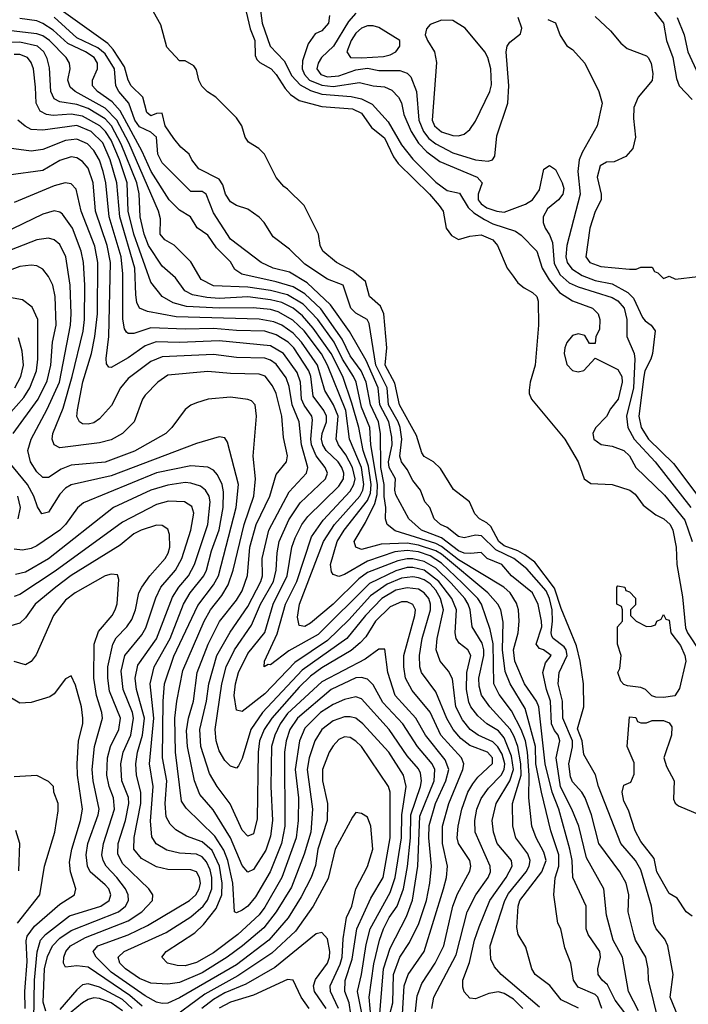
# Model space of a CAD drawing. Header units: inches. Extents: x 1793389 to 1900389, y 320802 to 470796.
# Tile 299 of 656: x 1831009 to 1833357, y 413685 to 417143. Entities that reach past the tile are written whole.
import ezdxf

# ---------------------------------------------------------------- set-up
doc = ezdxf.new("R2010")
doc.units = ezdxf.units.IN
doc.header["$MEASUREMENT"] = 0
doc.layers.add('B8431', color=7, linetype='Continuous')

msp = doc.modelspace()

# ---------------------------------------------------------------- linework, layer by layer
at = {"layer": 'B8431', "color": 2}
for points, elevation in [([(1833310, 413394), (1833217, 413770), (1833215.6, 413810), (1833207.3, 413850), (1833172, 413910), (1833165.1, 413930), (1833145.6, 414010), (1833147.6, 414070), (1833138.4, 414110), (1833116.2, 414150), (1833043, 414250), (1833017.4, 414350), (1832994.7, 414410), (1832982.9, 414430), (1832950, 414466.6), (1832943.3, 414483.3), (1832937.3, 414530), (1832950.6, 414589.4), (1832949.8, 414610), (1832916, 414690), (1832915.1, 414750), (1832899.8, 414810), (1832903.9, 414850), (1832931.6, 414910), (1832927.8, 414930), (1832920.5, 414940.5), (1832882.4, 414970), (1832878.2, 414978.2), (1832874.8, 414990), (1832880.3, 415030), (1832878.6, 415070), (1832870, 415109.5), (1832857.5, 415137.5), (1832790, 415214.8), (1832744, 415250), (1832680.5, 415280.5), (1832630.6, 415330.6), (1832610, 415332.9), (1832570, 415323.5), (1832550, 415328.2), (1832510, 415359.7), (1832486.6, 415370), (1832464.5, 415390), (1832449.6, 415429.6), (1832432.3, 415450), (1832417, 415490), (1832390, 415524.5), (1832370, 415562.9), (1832349.7, 415590), (1832344.2, 415610), (1832350.8, 415670), (1832345, 415710), (1832338.3, 415730), (1832304.2, 415790), (1832299.9, 415850), (1832259.5, 415930), (1832236.1, 416076.1), (1832229, 416090), (1832190, 416112), (1832172, 416130), (1832145.2, 416210), (1832090, 416231.8), (1832010, 416284.4), (1831957.2, 416337.2), (1831899.8, 416379.8), (1831868, 416430), (1831850, 416449.6), (1831810, 416477.6), (1831770, 416489.6), (1831750, 416502.9), (1831731.8, 416530), (1831723, 416563), (1831710, 416582.7), (1831638.4, 416618.4), (1831613.2, 416650), (1831604, 416670), (1831574.8, 416694.8), (1831550, 416725.2), (1831520.5, 416770), (1831510, 416814), (1831490, 416812.7), (1831470, 416804.5), (1831456.2, 416816.2), (1831441.1, 416870), (1831401.3, 416910), (1831389.8, 416929.8), (1831377.4, 416977.4), (1831337.9, 417037.9), (1831319, 417059), (1831081.3, 417230)], 242), ([(1831850.3, 417210), (1831860.2, 417130), (1831889.3, 417049.3), (1831937.8, 416997.8), (1831964.9, 416944.9), (1831993.5, 416913.5), (1832030, 416893.7), (1832070, 416880.6), (1832173, 416873), (1832210, 416865.2), (1832246.5, 416846.5), (1832303.4, 416783.4), (1832350, 416703.1), (1832390, 416652.7), (1832470, 416572.4), (1832510, 416543.1), (1832553.8, 416533.8), (1832583.4, 416483.4), (1832604.3, 416464.3), (1832641.3, 416441.3), (1832670, 416426), (1832750, 416399.5), (1832770, 416386.4), (1832824.9, 416330), (1832844.2, 416270), (1832868.6, 416228.6), (1832904.3, 416184.3), (1832950, 416155.8), (1833021, 416130), (1833040.7, 416110), (1833046.8, 416090), (1833045.4, 416054.6), (1833032, 416030), (1833030, 416006), (1833010, 416006), (1832994, 416034), (1832970, 416039), (1832950, 416034), (1832930.5, 416009.5), (1832923, 415990), (1832920.5, 415970), (1832930, 415932), (1832950, 415911), (1832970, 415906), (1832990, 415911.3), (1833030, 415954), (1833110, 415914.8), (1833124, 415890), (1833124.9, 415870), (1833110.3, 415810), (1833083.7, 415776.3), (1833070, 415749.2), (1833030.5, 415709.5), (1833022, 415690), (1833025.5, 415670), (1833050.4, 415650.4), (1833090, 415645.3), (1833130.6, 415630), (1833150, 415610.6), (1833173, 415570), (1833273.4, 415473.4), (1833344.7, 415384.7), (1833370.3, 415309.7)], 242), ([(1833339.1, 413599.1), (1833293, 413710), (1833303.6, 413790), (1833285.1, 413890), (1833274.1, 413914.2), (1833243.6, 413950), (1833236.2, 413970), (1833227.6, 414030), (1833190, 414157.2), (1833171.5, 414190), (1833120.5, 414250), (1833042, 414450), (1833031.2, 414491.2), (1832990, 414562), (1832983.8, 414610), (1832967.8, 414652.2), (1832989.5, 414730), (1832989.4, 414810), (1832976.9, 414890), (1832964.1, 414944.1), (1832910, 415075.1), (1832886.8, 415146.8), (1832817.7, 415237.7), (1832783.4, 415263.4), (1832757.9, 415277.9), (1832710, 415295.3), (1832691.1, 415310), (1832663.3, 415363.3), (1832650, 415376.2), (1832624, 415390), (1832607.2, 415407.2), (1832589, 415450), (1832532.5, 415492.5), (1832486.3, 415566.3), (1832462, 415590), (1832430, 415609), (1832421.2, 415621.2), (1832402, 415682), (1832342.6, 415790), (1832326.3, 415866.3), (1832293, 415930), (1832298.4, 415990), (1832288.3, 416110), (1832276.2, 416136.2), (1832238, 416170), (1832223.8, 416223.8), (1832179.3, 416259.3), (1832121.2, 416290), (1832074, 416330), (1832064, 416350), (1832058, 416390), (1832008, 416490), (1831950, 416548), (1831936.4, 416556.4), (1831910, 416588), (1831869, 416670), (1831848.7, 416690), (1831812.3, 416712.3), (1831801.2, 416730), (1831788.7, 416770), (1831770, 416798), (1831698, 416870), (1831669.2, 416889.2), (1831649.2, 416909.2), (1831638, 416930), (1831630, 416966), (1831620.4, 416980.4), (1831590, 416998), (1831570, 416998), (1831525.6, 417045.6), (1831504.7, 417124.7), (1831479, 417170)], 238), ([(1831799.5, 417190), (1831818.7, 417110), (1831834.6, 417070), (1831836.3, 417016.3), (1831842.5, 417002.5), (1831852.3, 416992.3), (1831892.4, 416970), (1831910, 416950.4), (1831941.2, 416901.2), (1831960.5, 416880.5), (1831990, 416859.3), (1832070, 416838.3), (1832178, 416830), (1832210, 416814), (1832244.6, 416764.6), (1832290, 416727.7), (1832321.3, 416661.3), (1832337.8, 416637.7), (1832448, 416530), (1832482, 416490), (1832496.3, 416470), (1832506.8, 416410), (1832524.9, 416384.9), (1832550, 416371), (1832590, 416382.8), (1832630, 416387.3), (1832670.7, 416370), (1832686.8, 416350), (1832721, 416270), (1832741.4, 416241.4), (1832758.8, 416218.8), (1832780.7, 416200.7), (1832810, 416184.7), (1832824.7, 416170), (1832830, 416154), (1832830.6, 416070), (1832819.1, 415930), (1832802, 415870), (1832798.5, 415841.5), (1832798, 415830), (1832806, 415810), (1832923, 415670), (1832970.5, 415590), (1832991.3, 415530), (1833014.4, 415514.4), (1833090, 415510.8), (1833151.3, 415490), (1833170, 415476), (1833198, 415438), (1833243.4, 415403.4), (1833270.7, 415390), (1833292.7, 415370), (1833302, 415350), (1833314, 415290), (1833316, 415230), (1833336.1, 415116.1), (1833347.5, 415007.5), (1833353.7, 414990), (1833400, 414920)], 238), ([(1832190, 417166), (1832163.7, 417136.3), (1832110.9, 417049.1), (1832068.8, 417010), (1832057, 416990), (1832052.2, 416970), (1832066.7, 416950), (1832090, 416941.8), (1832130, 416945.6), (1832190, 416966.9), (1832230, 416972.2), (1832270, 416964.4), (1832344.4, 416964.4), (1832370, 416954.9), (1832382.4, 416942.4), (1832402, 416890), (1832410.3, 416789.7), (1832427.2, 416750), (1832445.7, 416725.8), (1832470, 416706.5), (1832530, 416674.6), (1832609.6, 416650.4), (1832653.8, 416646.2), (1832669.4, 416650.6), (1832677, 416663), (1832684.8, 416735.2), (1832722.9, 416850), (1832726.6, 416910), (1832717, 417030), (1832720.7, 417050), (1832730, 417064), (1832767.5, 417092.5), (1832772.5, 417112.5), (1832759.3, 417150)], 250), ([(1833234.4, 417174.4), (1833270, 417130.8), (1833280.4, 417070), (1833303.1, 417010), (1833315.8, 416935.8), (1833324.9, 416910), (1833370, 416862.8)], 258), ([(1833137.3, 413650), (1833100, 413700), (1833073.6, 413753.6), (1833054.5, 413770), (1833040.7, 413790), (1833039.6, 413810), (1833048, 413850), (1833046, 413870), (1833005.1, 413930), (1832998.4, 413950), (1832998.4, 414030), (1832951.3, 414130), (1832948.7, 414190), (1832940.9, 414230), (1832902, 414370), (1832879.4, 414430), (1832854.6, 414530), (1832832.3, 414730), (1832824, 414750), (1832782.3, 414810), (1832747.4, 414890), (1832743.5, 414930), (1832759.7, 414990), (1832763.5, 415030), (1832761.1, 415070), (1832754.1, 415094.1), (1832731.3, 415130), (1832709.6, 415150), (1832550, 415245.6), (1832490, 415292.8), (1832470, 415303), (1832327.7, 415347.7), (1832299.6, 415370), (1832293.3, 415390), (1832295.1, 415430), (1832288.6, 415468.6), (1832288.7, 415510), (1832277.5, 415570), (1832276.5, 415690), (1832269, 415730), (1832240.7, 415790), (1832226.3, 415870), (1832208, 415910), (1832170, 415962), (1832141.2, 416021.2), (1832067, 416127), (1832010, 416180.3), (1831970, 416204.4), (1831910, 416222.5), (1831788.8, 416248.8), (1831764.9, 416264.9), (1831750, 416292), (1831700.9, 416340.9), (1831670, 416386), (1831632.1, 416412.1), (1831609.4, 416450), (1831570, 416474.3), (1831534.7, 416510), (1831470.9, 416610), (1831439.9, 416679.9), (1831362.2, 416822.2), (1831333.7, 416853.7), (1831282.4, 416890), (1831265.4, 416910), (1831264.7, 416930), (1831283, 416970), (1831282.6, 416990), (1831271.1, 417010), (1831240.7, 417030), (1831178.9, 417058.9), (1831126.3, 417106.3), (1831090, 417129.8), (1831070, 417138.7), (1831010, 417146.3)], 250), ([(1833182, 413662), (1833146.6, 413730), (1833125.4, 413850), (1833093.3, 413910), (1833070, 413998), (1833060.7, 414090), (1832999.1, 414199.1), (1832972.6, 414310), (1832948.4, 414370), (1832908.6, 414448.6), (1832893.1, 414550), (1832905.6, 414610), (1832900.5, 414630), (1832886.8, 414646.8), (1832876.8, 414670), (1832873.6, 414750), (1832858.5, 414790), (1832846, 414850), (1832855.6, 414884.4), (1832875.1, 414910), (1832848.7, 414930), (1832834.3, 414934.3), (1832823, 414950), (1832842.2, 415010), (1832841.5, 415030), (1832830, 415088.7), (1832809.7, 415129.7), (1832735.6, 415190), (1832702.7, 415230), (1832650.9, 415250.9), (1832630, 415272), (1832592.1, 415267.9), (1832570.3, 415269.7), (1832550, 415277.4), (1832490, 415323.4), (1832419.6, 415350), (1832375.6, 415390), (1832330, 415474), (1832326.2, 415490), (1832328.3, 415530), (1832307.1, 415570), (1832304.5, 415590), (1832317, 415650), (1832316.5, 415676.5), (1832305.3, 415730), (1832273.6, 415790), (1832267.9, 415850), (1832225.5, 415945.5), (1832167.6, 416047.6), (1832101, 416141), (1832018.1, 416218.1), (1831956.2, 416256.2), (1831899, 416270), (1831857.2, 416290), (1831750, 416372.3), (1831690, 416464), (1831663.7, 416530), (1831650, 416539.6), (1831610, 416539.5), (1831510, 416639.6), (1831494.8, 416670), (1831489.6, 416730), (1831470, 416747.8), (1831430, 416766.9), (1831414, 416790), (1831392.8, 416850), (1831357.4, 416890), (1831346.3, 416910), (1831342, 416970), (1831310, 417022.7), (1831283.3, 417043.3), (1831210, 417079.3), (1831130, 417151.9)], 246), ([(1832096.8, 417156.8), (1832093, 417130), (1832070, 417104), (1832046.8, 417093.2), (1832022.4, 417057.6), (1832002.2, 416997.8), (1832001.3, 416970), (1832009.1, 416950), (1832026.5, 416930), (1832070, 416912.4), (1832110, 416908.6), (1832202.3, 416922.3), (1832250, 416910.4), (1832290, 416906.4), (1832315.4, 416895.4), (1832339.3, 416870), (1832350, 416850.8), (1832358, 416810), (1832384.2, 416750), (1832409.4, 416709.4), (1832438.3, 416678.3), (1832484.3, 416644.3), (1832615.5, 416590), (1832632.7, 416570), (1832619.5, 416530), (1832619.6, 416510), (1832630, 416495.8), (1832650, 416482.3), (1832684.7, 416470), (1832710, 416466.7), (1832785.4, 416494.6), (1832809.6, 416510.4), (1832834.8, 416545.2), (1832850, 416618), (1832870, 416631), (1832890, 416616), (1832914.4, 416570), (1832920.4, 416550), (1832916.4, 416530), (1832900.7, 416510), (1832862, 416478), (1832846.8, 416450), (1832846.8, 416430), (1832854, 416410), (1832870, 416386.8), (1832879.9, 416359.9), (1832886.2, 416286.2), (1832907.1, 416247.1), (1832938.9, 416218.9), (1832970, 416204.4), (1833090, 416167.2), (1833110, 416155.3), (1833131.6, 416130), (1833141.5, 416090), (1833140.9, 416030), (1833167, 415970), (1833168.9, 415950), (1833164.3, 415850), (1833140.2, 415750), (1833144.6, 415710), (1833166.3, 415670), (1833240.3, 415590), (1833366.3, 415430)], 246), ([(1832863.5, 417143.5), (1832890, 417131.3), (1832907.1, 417087.1), (1832930.7, 417050.7), (1832950, 417038), (1832994, 416990), (1833042.8, 416890), (1833054, 416850), (1833037.3, 416770), (1832984, 416676), (1832973.7, 416650), (1832968.8, 416610), (1832976.9, 416530), (1832930.3, 416350), (1832926.7, 416310), (1832931.7, 416290), (1832947.8, 416267.8), (1832984.1, 416244.1), (1833030, 416227.3), (1833090, 416214.9), (1833144.7, 416184.7), (1833164.8, 416164.8), (1833196.5, 416096.5), (1833204.9, 416084.9), (1833226.8, 416070), (1833241, 416050), (1833230.6, 415970), (1833225.3, 415950), (1833204, 415910), (1833200.2, 415890), (1833183.6, 415750), (1833191.8, 415710), (1833217, 415670), (1833304.7, 415584.7), (1833435.8, 415410)], 250), ([(1833030, 417154), (1833083.6, 417103.6), (1833119.8, 417059.8), (1833142, 417042), (1833210, 417016), (1833216, 417010), (1833226.8, 416990), (1833232.8, 416952.8), (1833230, 416929), (1833180.7, 416870), (1833165.8, 416834.2), (1833164.5, 416795.5), (1833171, 416730), (1833162, 416690), (1833138, 416662), (1833096.9, 416643.1), (1833070, 416642), (1833047.3, 416630), (1833037.3, 416590), (1833051, 416530), (1833051, 416510), (1833030, 416468.7), (1833010.6, 416410), (1832997.3, 416310), (1833011, 416290), (1833050, 416275.5), (1833150, 416266), (1833174, 416266), (1833190, 416274), (1833230, 416274), (1833238, 416258), (1833250, 416254), (1833270, 416234), (1833290, 416242), (1833311.6, 416231.6), (1833390, 416241)], 254), ([(1833317.3, 417150), (1833342.7, 417090), (1833355.2, 417030), (1833456.9, 416810)], 262), ([(1833053, 413670), (1833039.6, 413710), (1833030, 413719.6), (1832970, 413745.6), (1832954, 413770), (1832944, 413830), (1832923.6, 413883.6), (1832909.5, 413949.5), (1832899.3, 413970), (1832884.5, 414070), (1832889.6, 414129.6), (1832902.7, 414170), (1832902, 414210), (1832873.7, 414293.7), (1832840.9, 414430), (1832821.6, 414530), (1832819.9, 414590), (1832783.6, 414723.6), (1832731.1, 414810), (1832713.5, 414853.5), (1832704.8, 414930), (1832707.4, 415027.4), (1832698.7, 415070), (1832688, 415090), (1832653.3, 415130), (1832490, 415265.4), (1832470, 415277.6), (1832410, 415297.5), (1832370, 415304.5), (1832278.7, 415301.3), (1832210, 415282.4), (1832189.3, 415290), (1832184.2, 415310), (1832223.6, 415376.4), (1832256.4, 415443.6), (1832264.6, 415475.4), (1832265.2, 415510), (1832242.6, 415650), (1832238.4, 415710), (1832210, 415782), (1832190.7, 415870), (1832181.8, 415890), (1832143.2, 415950), (1832113.3, 416010), (1832056.5, 416090), (1832004.1, 416144.1), (1831950, 416176.5), (1831890, 416191.6), (1831810, 416203.7), (1831690, 416208.4), (1831647, 416230), (1831610, 416292.3), (1831551.3, 416351.3), (1831519, 416370), (1831502, 416390), (1831503.2, 416443.2), (1831496.2, 416470), (1831392, 416710), (1831350, 416789.8), (1831310, 416831.8), (1831203.7, 416890), (1831186, 416906), (1831178.4, 416930), (1831187, 416970), (1831184.5, 416990), (1831172, 417010), (1831113.5, 417070), (1831090, 417085.8), (1831070, 417092.7), (1830919, 417110)], 254), ([(1832971, 413671), (1832910, 413700.7), (1832871.2, 413751.2), (1832819.3, 413790), (1832807, 413810), (1832786, 413886), (1832759.3, 413930), (1832755.1, 413955.1), (1832759.7, 414030), (1832765.4, 414050), (1832842.6, 414150), (1832857.3, 414190), (1832850, 414219.3), (1832822.4, 414270), (1832808, 414310), (1832796.4, 414410), (1832798.7, 414490), (1832792.7, 414570), (1832785, 414610), (1832770, 414649.6), (1832735.9, 414715.9), (1832692.7, 414772.7), (1832674, 414810), (1832671.4, 414951.4), (1832661.2, 415001.2), (1832631.1, 415090), (1832617.3, 415110), (1832564.4, 415164.4), (1832490, 415234.6), (1832450, 415260.2), (1832410, 415273.5), (1832370, 415278.3), (1832326.5, 415273.5), (1832230, 415241.4), (1832150, 415194), (1832130, 415187.3), (1832110, 415194), (1832103.6, 415203.6), (1832100.5, 415230), (1832123.9, 415310), (1832148.4, 415350), (1832230, 415454.3), (1832240.6, 415479.4), (1832243.4, 415510), (1832234.2, 415574.2), (1832215.8, 415630), (1832199.8, 415710), (1832175.6, 415795.6), (1832143.5, 415890), (1832103.2, 415970), (1832039.8, 416059.8), (1832002.6, 416102.6), (1831969.2, 416129.2), (1831930, 416149.8), (1831890, 416159.4), (1831810, 416168.9), (1831710, 416163.7), (1831666.6, 416166.6), (1831616.1, 416176.1), (1831589.5, 416190), (1831556.6, 416236.6), (1831510, 416277), (1831461.8, 416350), (1831446, 416390), (1831432.1, 416450), (1831428.7, 416531.3), (1831421.1, 416570), (1831365.9, 416706), (1831332.2, 416770), (1831310, 416794.4), (1831250, 416830.7), (1831210, 416845.3), (1831150, 416854), (1831130, 416865.1), (1831119.1, 416890), (1831113.6, 416973.6), (1831106.3, 417006.3), (1831094.3, 417030), (1831071.8, 417050), (1831010, 417064.1), (1830930, 417061.5)], 258), ([(1832834.9, 413674.9), (1832699.3, 413790), (1832676.2, 413816.2), (1832663.6, 413843.6), (1832661.3, 413890), (1832712.3, 414050), (1832725.7, 414074.3), (1832787.1, 414150), (1832798.3, 414170), (1832801.1, 414190), (1832793.5, 414213.5), (1832751.3, 414270), (1832741.3, 414310), (1832739.7, 414390), (1832769.9, 414490.1), (1832769.2, 414530), (1832758.3, 414590), (1832746, 414626), (1832731.1, 414651.1), (1832659.7, 414730), (1832630.8, 414770.8), (1832622.4, 414802.4), (1832621.5, 414830), (1832638.5, 414910), (1832638.9, 414930), (1832633.6, 414953.6), (1832598, 415010), (1832591, 415070), (1832583.9, 415090), (1832571.9, 415110), (1832524.2, 415164.2), (1832470, 415216.8), (1832430, 415239.8), (1832390, 415249.9), (1832370, 415249.8), (1832337.3, 415242.7), (1832230, 415201.8), (1832200.3, 415179.7), (1832110, 415089.7), (1832030, 415022.9), (1832010, 415012.3), (1831990, 415015.3), (1831984.7, 415044.7), (1831991.2, 415090), (1832075.6, 415310), (1832114.5, 415370), (1832203.9, 415470), (1832214, 415490), (1832217.7, 415510), (1832210, 415569.6), (1832167.6, 415670), (1832154.3, 415770), (1832089.8, 415930), (1832068.7, 415968.7), (1832007.6, 416050), (1831968, 416088), (1831917.3, 416117.3), (1831890, 416125), (1831829.2, 416130.8), (1831710.2, 416129.8), (1831595.4, 416135.4), (1831547.9, 416147.9), (1831509.4, 416170), (1831470, 416221.2), (1831409.8, 416390), (1831390.7, 416470), (1831386.3, 416570), (1831359.8, 416650), (1831330, 416719.7), (1831310.4, 416750.4), (1831290.4, 416770.4), (1831230, 416804.4), (1831190, 416810.8), (1831126.5, 416806.5), (1831104, 416810), (1831081.4, 416821.4), (1831066.6, 416850), (1831065.4, 416905.4), (1831057.4, 416970), (1831050, 416992.7), (1831037, 417010), (1831010, 417020.4), (1830990, 417020.4)], 262), ([(1832775.6, 413670), (1832742.7, 413702.7), (1832710, 413723.1), (1832690, 413728.6), (1832656.5, 413723.5), (1832610, 413704.5), (1832590, 413706.6), (1832570, 413728.7), (1832565.1, 413745.1), (1832565.1, 413770), (1832588.6, 413831.4), (1832606, 413910), (1832622.6, 413957.4), (1832660.4, 414050), (1832717.4, 414130), (1832738, 414170), (1832735.6, 414190), (1832686.3, 414250), (1832673.3, 414290), (1832668, 414330), (1832682, 414390), (1832730.5, 414469.5), (1832742.7, 414510), (1832736.5, 414556.5), (1832710, 414621.3), (1832690, 414645.4), (1832649.6, 414670), (1832617.6, 414697.6), (1832592.8, 414730), (1832586.1, 414746.1), (1832578.2, 414790), (1832578.7, 414850), (1832592.8, 414910), (1832582.7, 414930), (1832552.8, 414952.8), (1832541.6, 414970), (1832538, 414990), (1832543.1, 415070), (1832526.6, 415110), (1832481.2, 415170), (1832430, 415209.8), (1832390, 415219.4), (1832370, 415218.6), (1832330, 415206.8), (1832237.2, 415162.8), (1832056.7, 414983.3), (1831954.2, 414925.8), (1831890, 414877.2), (1831882, 414878), (1831868, 414870), (1831869.3, 414890), (1831913.7, 414986.3), (1831943.1, 415090), (1831982.4, 415170), (1832033.5, 415326.5), (1832074.6, 415385.4), (1832170, 415487), (1832182.8, 415510), (1832187.1, 415530), (1832178.2, 415570), (1832154.7, 415614.7), (1832128.3, 415650), (1832120.4, 415670), (1832127, 415750), (1832110.8, 415790), (1832080.4, 415840.4), (1832054.6, 415930), (1831999.3, 416010), (1831970, 416041.5), (1831930, 416069.8), (1831902, 416082), (1831850, 416090.8), (1831558.8, 416098.8), (1831457.7, 416117.7), (1831430, 416129.4), (1831420.5, 416150), (1831416.6, 416176.6), (1831413.8, 416270), (1831360.7, 416450), (1831350.7, 416570), (1831327.1, 416650), (1831300.8, 416710), (1831259.7, 416750), (1831210, 416770.8), (1831090, 416754.7), (1831050, 416757.6), (1831028.3, 416768.3), (1831002.7, 416790)], 266), ([(1832456, 413670), (1832463.6, 413710), (1832541.6, 413858.4), (1832580.5, 414010), (1832611.3, 414070), (1832654.7, 414130), (1832662.4, 414150), (1832661.3, 414170), (1832608.2, 414290), (1832607.1, 414330), (1832614, 414370), (1832630, 414407.7), (1832655.5, 414444.5), (1832699.8, 414490), (1832710.7, 414510), (1832712.8, 414530), (1832703.6, 414563.6), (1832688.6, 414588.6), (1832670, 414607.3), (1832619.5, 414630), (1832591.5, 414650), (1832564.1, 414684.1), (1832540.4, 414730), (1832528.4, 414828.4), (1832515.2, 414855.2), (1832485.1, 414890), (1832471.5, 414930), (1832475.1, 414970), (1832496.8, 415070), (1832487, 415110), (1832470, 415139.1), (1832450, 415161.4), (1832430, 415176.2), (1832410, 415182.9), (1832390, 415186.2), (1832350, 415182), (1832299.3, 415160.7), (1832241, 415119), (1832164.8, 415035.2), (1832090, 414962.7), (1831975.1, 414884.9), (1831870, 414775.8), (1831790, 414713.2), (1831770, 414718), (1831762.6, 414770), (1831767.1, 414810), (1831777.7, 414850), (1831810, 414917.1), (1831870, 414990.7), (1831899.3, 415090), (1831948.7, 415190), (1831964.4, 415290), (1831976.6, 415323.4), (1832000.5, 415370), (1832021.4, 415398.6), (1832130, 415504.2), (1832146, 415530), (1832147.4, 415550), (1832139.8, 415570), (1832127.1, 415590), (1832085.7, 415630), (1832073.5, 415650), (1832068.8, 415670), (1832070.9, 415690), (1832086.2, 415730), (1832086.2, 415750), (1832077.3, 415770), (1832040.3, 415820.3), (1832031.7, 415890), (1832024.5, 415910), (1831971.9, 415990), (1831952.4, 416010), (1831910, 416036.4), (1831870, 416048.6), (1831770, 416050.8), (1831690, 416058.2), (1831590, 416055.3), (1831470, 416060.4), (1831410, 416040.7), (1831390, 416040.9), (1831384.9, 416044.9), (1831376.9, 416056.9), (1831371.1, 416091.1), (1831370.9, 416250), (1831365.3, 416310), (1831323.5, 416450), (1831311.8, 416570), (1831302.8, 416610), (1831289, 416649), (1831270, 416683.6), (1831246.9, 416706.9), (1831210, 416723.1), (1831170, 416718.3), (1831090, 416686.3), (1831050, 416681.3), (1830971.7, 416691.7)], 270), ([(1832397.6, 413650), (1832404.8, 413715.2), (1832421.4, 413758.6), (1832468.2, 413830), (1832498.3, 413890), (1832529.8, 414030.2), (1832546.9, 414073.1), (1832590, 414152), (1832593.3, 414170), (1832589.6, 414190), (1832550, 414249.3), (1832545.1, 414270), (1832548.3, 414310), (1832561.7, 414370), (1832583.1, 414430), (1832600.5, 414459.5), (1832617.8, 414482.2), (1832669.6, 414530.4), (1832669.6, 414550), (1832651.5, 414570), (1832590, 414593.7), (1832558.5, 414618.5), (1832531.1, 414650), (1832509, 414689), (1832470, 414782.7), (1832420.5, 414850), (1832414.7, 414870), (1832412.6, 414910), (1832422.3, 414970), (1832452, 415070), (1832452, 415090), (1832445.4, 415110), (1832429.8, 415129.8), (1832410, 415142.3), (1832370, 415147.6), (1832330, 415138.8), (1832280.9, 415110), (1832223.2, 415050), (1832158, 414970), (1832001.2, 414858.8), (1831862.3, 414710), (1831820.8, 414650), (1831790, 414548), (1831778, 414522), (1831770, 414514), (1831750, 414521.2), (1831730, 414541.2), (1831710, 414575.3), (1831699.7, 414610), (1831695.4, 414650), (1831719.2, 414810), (1831734.8, 414870), (1831763.1, 414930), (1831823.1, 415016.9), (1831855.1, 415090), (1831900.8, 415170), (1831909.7, 415209.7), (1831913.1, 415270), (1831920.9, 415310), (1831954.1, 415385.9), (1831994.5, 415445.5), (1832083.6, 415530), (1832089.6, 415550), (1832081.3, 415570), (1832050, 415611.5), (1832034.2, 415650), (1832031.6, 415670), (1832037.8, 415737.8), (1832035.1, 415750), (1832008.5, 415788.5), (1831999.3, 415810), (1831995.1, 415870), (1831983.8, 415903.8), (1831935.8, 415970), (1831890, 415996.8), (1831710, 416015.1), (1831570, 416008.6), (1831488.2, 416011.8), (1831450, 415997.4), (1831390, 415955.1), (1831330, 415921.2), (1831322.7, 415922.7), (1831313.6, 415933.6), (1831312.5, 415952.5), (1831322.3, 416030), (1831327.7, 416290), (1831316.8, 416350), (1831275.6, 416470), (1831267.1, 416570), (1831250, 416620.9), (1831230, 416645.1), (1831210, 416657.6), (1831190, 416661.6), (1831150, 416647.8), (1831090, 416613.3), (1830970, 416597)], 274), ([(1832349.8, 413590.2), (1832359.8, 413750), (1832372.8, 413790), (1832430, 413870.8), (1832497.7, 414090), (1832508.2, 414130), (1832511.3, 414170), (1832493.5, 414250), (1832493.7, 414310), (1832516, 414390), (1832565.7, 414510), (1832568.2, 414530), (1832560.5, 414550), (1832488.3, 414630), (1832450.7, 414710.7), (1832386.9, 414786.9), (1832364, 414830), (1832357.7, 414870), (1832357.7, 414910), (1832396.9, 415050), (1832398.7, 415070), (1832390, 415089.2), (1832370, 415098), (1832350, 415098.3), (1832310, 415080.5), (1832258.9, 415030), (1832224.1, 414975.9), (1832205.1, 414954.9), (1832172.8, 414927.2), (1832070, 414866.2), (1832030, 414837.3), (1831990, 414798.3), (1831894.7, 414690), (1831867.9, 414650), (1831851.3, 414610), (1831846.9, 414570), (1831843.4, 414336.6), (1831830, 414284), (1831810, 414276), (1831790, 414296), (1831748.6, 414388.6), (1831702.4, 414450), (1831675.8, 414495.8), (1831644.8, 414590), (1831641.7, 414650), (1831665.3, 414750), (1831673.3, 414810), (1831701, 414910), (1831748, 414992), (1831810, 415082.4), (1831856, 415170), (1831861.7, 415190), (1831861, 415250), (1831884, 415350), (1831955.2, 415484.8), (1832016.9, 415550), (1832020.5, 415570), (1831998.9, 415650), (1831991, 415730), (1831965.6, 415790), (1831955, 415855), (1831944.9, 415884.9), (1831910, 415932.8), (1831890, 415946.6), (1831870, 415953.5), (1831770, 415956.4), (1831690, 415967.1), (1831510, 415958.3), (1831470, 415942.4), (1831390, 415882.9), (1831363.8, 415850), (1831331.7, 415788.3), (1831290, 415740.9), (1831270, 415727.3), (1831250, 415722), (1831230, 415723.7), (1831219, 415730), (1831209.7, 415749.7), (1831212.1, 415772.1), (1831231.5, 415871.5), (1831261.5, 415970), (1831273.3, 416030), (1831282.4, 416110), (1831283.9, 416290), (1831273, 416347), (1831225.7, 416470), (1831208, 416548), (1831190, 416566.6), (1831169.4, 416569.4), (1831130, 416559.6), (1830990, 416500.9)], 278), ([(1832308.9, 413650), (1832319.8, 413690), (1832321.8, 413790), (1832343.5, 413850), (1832377.4, 413902.6), (1832410.7, 413969.3), (1832437.3, 414050), (1832449.8, 414110.2), (1832454.8, 414170), (1832445.3, 414270), (1832446.5, 414313.5), (1832468.8, 414390), (1832505.8, 414470), (1832515.6, 414510), (1832503, 414543), (1832434, 414630), (1832400.5, 414690), (1832328.2, 414770), (1832302, 414850), (1832291.9, 414931.9), (1832270, 414932.7), (1832222.4, 414897.6), (1832070, 414817.3), (1831950, 414706), (1831924.2, 414670), (1831904.7, 414630), (1831894, 414590), (1831891.4, 414450), (1831896.9, 414330), (1831890, 414275.3), (1831873.6, 414226.4), (1831830, 414158), (1831810, 414149.4), (1831790, 414172.7), (1831749.1, 414269.1), (1831688.5, 414368.5), (1831641.8, 414421.8), (1831622.6, 414470), (1831598.2, 414590), (1831595.2, 414644.8), (1831601.5, 414690), (1831619.1, 414750), (1831632.4, 414850), (1831670.7, 414949.3), (1831710.8, 415029.2), (1831770, 415104.4), (1831790, 415137.3), (1831808.6, 415191.4), (1831817.6, 415290), (1831839.2, 415370), (1831887.1, 415470), (1831910, 415546), (1831946, 415590), (1831949.3, 415610.7), (1831935.3, 415675.3), (1831929.6, 415750), (1831909.7, 415830), (1831897, 415857), (1831870.8, 415890.8), (1831850, 415898), (1831750, 415899.7), (1831670, 415907.6), (1831530, 415894), (1831494.8, 415870), (1831450, 415824), (1831440.7, 415810), (1831410.7, 415730), (1831370, 415689.5), (1831330, 415667.6), (1831290, 415656.9), (1831150, 415639.5), (1831130, 415649.2), (1831122.9, 415670), (1831126, 415690), (1831162, 415778), (1831193.8, 415890), (1831231.7, 416048.3), (1831236.4, 416090), (1831238.5, 416210), (1831233.7, 416290), (1831225.7, 416330), (1831194.3, 416410), (1831159.7, 416459.7), (1831150, 416467), (1831130, 416471.8), (1831090, 416459.6), (1830950, 416391.6)], 282), ([(1832269.8, 413609.8), (1832286.8, 413810), (1832310, 413882), (1832367.2, 413992.8), (1832388.9, 414051.1), (1832407.8, 414170), (1832413.8, 414346.2), (1832464.8, 414470), (1832467.3, 414510), (1832457.7, 414530), (1832406.6, 414590), (1832354.3, 414670), (1832284.9, 414744.9), (1832250, 414806.6), (1832230, 414827), (1832210, 414833), (1832190, 414831.1), (1832102.4, 414790), (1831984.9, 414690), (1831957.3, 414650), (1831944.4, 414610), (1831939.1, 414570), (1831940.2, 414310), (1831929.1, 414250), (1831888.9, 414150), (1831837.6, 414062.4), (1831810, 414029.6), (1831790, 414015.1), (1831770, 414006), (1831764, 414010), (1831758.2, 414110), (1831740.7, 414190), (1831726.4, 414226.4), (1831694.9, 414274.9), (1831593.7, 414373.7), (1831578, 414398), (1831556.8, 414570), (1831554.5, 414690), (1831561.1, 414750), (1831582.4, 414857.6), (1831657.3, 415030), (1831679.7, 415070), (1831719.4, 415120.6), (1831741.4, 415158.6), (1831758.5, 415210), (1831797.2, 415370), (1831831.1, 415470), (1831836.9, 415530), (1831829.6, 415610), (1831840.9, 415750), (1831836, 415790), (1831823.7, 415803.7), (1831810, 415809.3), (1831750, 415817), (1831670.5, 415809.5), (1831630, 415797.2), (1831610, 415789.2), (1831590, 415774), (1831544, 415710), (1831522.8, 415690), (1831412.1, 415627.9), (1831310, 415588.3), (1831190, 415578), (1831155.4, 415564.6), (1831110, 415534.5), (1831090, 415534.5), (1831070, 415554.5), (1831047.8, 415590), (1831037.6, 415630), (1831049.6, 415670), (1831105.3, 415774.7), (1831148.7, 415870), (1831187.3, 416070), (1831189.8, 416110), (1831186.9, 416210), (1831171.3, 416310), (1831150, 416353.2), (1831130, 416369.4), (1831110, 416375.1), (1831070, 416369.6), (1830930, 416316.3)], 286), ([(1830986.3, 415690), (1831074.5, 415810), (1831105.4, 415874.6), (1831118.7, 415930), (1831124.4, 416010), (1831137.3, 416070), (1831134.3, 416170), (1831125.6, 416210), (1831110, 416241.2), (1831090, 416266), (1831070, 416278), (1831050, 416280.9), (1831010, 416275.6), (1830947.5, 416252.5)], 290), ([(1830970, 415755.3), (1831023.7, 415816.3), (1831044.4, 415850), (1831068.6, 415910), (1831073.3, 415950), (1831073.6, 416090), (1831053.6, 416133.6), (1831018.9, 416158.9), (1830933.6, 416173.6)], 294), ([(1830992.4, 415850), (1831013.5, 415890), (1831023.1, 415930), (1831018.2, 415978.2), (1831005.1, 416025.1)], 298), ([(1832243.2, 413630), (1832236.8, 413710), (1832252.3, 413827.7), (1832272.3, 413910), (1832287.1, 413950), (1832307.1, 413990), (1832334.8, 414030), (1832357.4, 414090), (1832371.3, 414168.7), (1832381.7, 414270), (1832382.9, 414350), (1832416.8, 414450), (1832420.4, 414470), (1832417, 414497), (1832410, 414512), (1832370, 414557.6), (1832306.3, 414650), (1832210, 414757.6), (1832190, 414764.2), (1832150, 414755.4), (1832110, 414738.3), (1832065.3, 414710), (1832010, 414655.1), (1831991.5, 414610), (1831976.2, 414510), (1831987.9, 414410), (1831986.7, 414330), (1831980.2, 414270), (1831930.2, 414130), (1831870, 414025.6), (1831850, 413999.7), (1831775.8, 413930), (1831690, 413866), (1831630, 413831.3), (1831590, 413819.7), (1831561.7, 413821.7), (1831528, 413830), (1831508, 413850), (1831524, 413870), (1831624.2, 413935.8), (1831654.8, 413965.2), (1831698.7, 414021.3), (1831719.3, 414070), (1831720.7, 414110), (1831710.7, 414170), (1831685, 414225), (1831650, 414256), (1831595.1, 414275.1), (1831557.7, 414297.7), (1831537.7, 414317.7), (1831523.7, 414343.7), (1831519.8, 414390), (1831525.7, 414470), (1831510.9, 414550), (1831512.9, 414750), (1831518.3, 414810), (1831550, 414907.7), (1831634.9, 415085.1), (1831690, 415157.6), (1831707.4, 415190), (1831769.8, 415430), (1831777.4, 415510), (1831739.5, 415659.5), (1831730, 415674), (1831710, 415677.2), (1831630, 415654.5), (1831330, 415541), (1831190, 415509.6), (1831170, 415497.6), (1831150, 415477), (1831110, 415412.7), (1831087.5, 415407.5), (1831071.5, 415431.5), (1831058.9, 415470), (1831036.9, 415510), (1830971.6, 415590)], 290), ([(1832211.4, 413648.6), (1832195.3, 413730), (1832209.8, 413790.2), (1832225.5, 413894.5), (1832239.8, 413950), (1832310, 414078), (1832327.9, 414130), (1832349.8, 414270), (1832350.7, 414350), (1832366, 414450), (1832356.9, 414490), (1832305.1, 414570), (1832214, 414670), (1832190, 414689.6), (1832170, 414695.1), (1832150, 414694.3), (1832110, 414680.5), (1832070.4, 414650), (1832045.7, 414610), (1832025.2, 414550), (1832019.1, 414510), (1832037.7, 414370), (1832031.3, 414290), (1832007.6, 414212.4), (1831963.8, 414096.2), (1831910.3, 414010), (1831866.2, 413953.8), (1831792, 413890), (1831737.6, 413850), (1831650, 413795.1), (1831570, 413761.7), (1831530, 413756.3), (1831470, 413758.9), (1831430, 413775.8), (1831380.7, 413810), (1831360.7, 413830), (1831354.5, 413850), (1831376, 413870), (1831523.3, 413936.7), (1831610, 413991.8), (1831653.7, 414030), (1831669, 414051), (1831684.5, 414090), (1831684.4, 414130), (1831677.6, 414157.6), (1831664.8, 414184.8), (1831650, 414203), (1831630, 414212.6), (1831570, 414215.4), (1831526.1, 414226.1), (1831488.3, 414248.3), (1831473, 414273), (1831468.5, 414328.5), (1831477.6, 414450), (1831465.1, 414530), (1831480.2, 414690), (1831467.1, 414810), (1831481.1, 414870), (1831537.6, 414970), (1831584.4, 415090), (1831608.4, 415130), (1831655.4, 415190), (1831664.8, 415210), (1831683, 415277), (1831710, 415351), (1831724.2, 415430), (1831725.2, 415485.2), (1831719.7, 415510), (1831704.4, 415544.4), (1831690, 415560.7), (1831670, 415571.6), (1831610, 415575.8), (1831490, 415551), (1831233.7, 415446.3), (1831212.1, 415427.9), (1831170.4, 415370), (1831150.4, 415350), (1831070, 415295.1), (1831050, 415285.6), (1831019.5, 415279.5), (1830990, 415283.7)], 294), ([(1832171.9, 413650), (1832166.4, 413690), (1832150.9, 413730), (1832151.8, 413768.2), (1832176.9, 413843.1), (1832193.1, 413950), (1832242, 414058), (1832285.4, 414130), (1832309.8, 414270), (1832309.6, 414429.6), (1832304.5, 414450), (1832209.5, 414590), (1832190, 414609.5), (1832170, 414621.6), (1832150, 414624.5), (1832130, 414614.5), (1832110, 414592.3), (1832096.4, 414570), (1832072.4, 414510), (1832072, 414470), (1832090.4, 414390), (1832088.9, 414330), (1832056.1, 414230), (1832047.7, 414172.3), (1832033.1, 414130), (1831997.8, 414062.2), (1831951.9, 413988.1), (1831883.7, 413910), (1831770, 413824.2), (1831570, 413708.3), (1831529.6, 413689.6), (1831510, 413687.8), (1831490, 413692.8), (1831450, 413714.8), (1831330, 413798.2), (1831277.4, 413850), (1831267.6, 413870), (1831283.7, 413890), (1831390, 413929), (1831458.2, 413961.8), (1831605.1, 414050), (1831627.8, 414070), (1831639.1, 414090), (1831644, 414110), (1831641.1, 414130), (1831629.7, 414149.7), (1831610, 414157.4), (1831530, 414158), (1831490, 414167.8), (1831437, 414197), (1831409.7, 414230), (1831411.2, 414271.2), (1831434.8, 414390), (1831434.2, 414430), (1831419.7, 414490), (1831417.3, 414530), (1831423.1, 414570), (1831440.3, 414630), (1831447.9, 414690), (1831419.2, 414790), (1831415.1, 414830), (1831424.4, 414875.6), (1831490, 414968), (1831545.7, 415114.3), (1831568.3, 415150), (1831601.7, 415190), (1831623.5, 415230), (1831669.8, 415370), (1831678.3, 415450), (1831674.3, 415470), (1831662, 415490), (1831644, 415504), (1831610, 415514.7), (1831590, 415516.9), (1831530, 415508.4), (1831469.2, 415490.8), (1831339.1, 415430), (1831110, 415249.7), (1831030, 415203), (1830994.2, 415194.2)], 298), ([(1831004.5, 415390), (1831012.6, 415430), (1831002.6, 415470)], 294), ([(1831438.9, 413678.9), (1831396.2, 413716.2), (1831250, 413815.1), (1831210, 413819.6), (1831170, 413815.3), (1831162.7, 413830), (1831164.5, 413850), (1831171.8, 413870), (1831187.6, 413890), (1831240.4, 413919.6), (1831390, 413978.3), (1831438.4, 414010), (1831475.1, 414050), (1831477.2, 414070), (1831462.7, 414090), (1831370, 414179.6), (1831353.5, 414213.5), (1831354.8, 414250), (1831380.4, 414330), (1831392, 414390), (1831390.8, 414410.8), (1831368.5, 414470), (1831364.8, 414530), (1831372.4, 414570), (1831399.8, 414630), (1831408.7, 414690), (1831405.3, 414710), (1831372.1, 414790), (1831365.5, 414854.5), (1831378.9, 414910), (1831437.7, 414982.3), (1831452.4, 415007.6), (1831487.5, 415112.5), (1831504.7, 415150), (1831555.8, 415210), (1831579.1, 415250), (1831609.7, 415350), (1831620.5, 415410), (1831613.5, 415433.5), (1831588, 415450), (1831531.4, 415451.4), (1831490, 415439.7), (1831370, 415378.7), (1831133.4, 415206.6), (1831010, 415124.2), (1830990, 415117.6)], 302), ([(1831100.8, 413660.8), (1831092.1, 413692.1), (1831096.8, 413810), (1831106.8, 413853.2), (1831124.4, 413890), (1831150, 413916.9), (1831190, 413944), (1831356.2, 414010), (1831381.3, 414030), (1831391.2, 414050), (1831389.7, 414070), (1831381.1, 414090), (1831350.6, 414130.6), (1831313, 414170), (1831302, 414190), (1831298.3, 414210), (1831304, 414250), (1831341.7, 414370), (1831338.3, 414410), (1831323.1, 414450), (1831314.8, 414490), (1831318, 414550), (1831328.3, 414590), (1831356.9, 414650), (1831363.1, 414690), (1831325, 414785), (1831318.7, 414830), (1831319.2, 414870), (1831336.3, 414950), (1831348.6, 414971.4), (1831385.1, 415010), (1831403.3, 415036.7), (1831416.3, 415070), (1831428, 415130), (1831438, 415150), (1831466, 415190), (1831519.7, 415250), (1831530.8, 415269.2), (1831536.3, 415290), (1831535.1, 415335.1), (1831530, 415353.2), (1831510, 415366), (1831490, 415367), (1831436, 415350), (1831410, 415336.9), (1831362.2, 415297.8), (1831190, 415191.1), (1831136.4, 415150), (1831063.8, 415090), (1831030, 415042.7), (1831010, 415023.7), (1830970, 415012.3)], 306), ([(1831058.7, 413630), (1831061, 413770), (1831070.7, 413869.3), (1831082.6, 413910), (1831100.5, 413930), (1831184.2, 413995.8), (1831294.5, 414030), (1831322.9, 414050), (1831329.6, 414070), (1831322.4, 414090), (1831310, 414105.1), (1831256.9, 414150), (1831246.9, 414170), (1831242.3, 414210), (1831248.5, 414250), (1831285.4, 414350), (1831288.3, 414370), (1831267.3, 414470), (1831263.5, 414510), (1831272.4, 414590), (1831299.7, 414690), (1831298, 414710), (1831278.5, 414770), (1831269.7, 414830), (1831271.2, 414950), (1831286.1, 414993.9), (1831334, 415050), (1831345.1, 415070), (1831351.6, 415091.6), (1831357.2, 415177.2), (1831353.2, 415193.2), (1831330, 415196), (1831310, 415189.3), (1831204, 415130), (1831170, 415104.5), (1831128, 415050), (1831067.5, 414912.5), (1831050, 414889), (1831030, 414877.2), (1830990, 414889.4)], 310), ([(1831029, 413670), (1831027.5, 413730), (1831035.1, 413835.1), (1831032, 413908), (1831035.9, 413924.1), (1831060.9, 413959.1), (1831150, 414036.4), (1831201.2, 414070), (1831206, 414090), (1831187.3, 414150), (1831184.7, 414184.7), (1831192.4, 414230), (1831222.6, 414330), (1831229.7, 414370), (1831212.4, 414490), (1831211.1, 414528.9), (1831216.3, 414610), (1831231.3, 414670), (1831231.5, 414690), (1831226.6, 414730), (1831205.6, 414805.6), (1831190, 414838), (1831170, 414828), (1831130, 414775.3), (1831115.3, 414764.7), (1831050, 414745.2), (1831010, 414742.7), (1830867, 414827)], 314), ([(1833370, 413994), (1833349.6, 414009.6), (1833318, 414058), (1833290, 414074), (1833246, 414150), (1833237.2, 414197.2), (1833190, 414257.2), (1833170, 414294), (1833146.6, 414366.6), (1833130, 414398), (1833125.2, 414430), (1833130, 414454), (1833154.6, 414465.4), (1833167.3, 414492.7), (1833167.3, 414532.7), (1833142, 414590), (1833150, 414694), (1833172.7, 414692.7), (1833178, 414678), (1833190, 414674), (1833210, 414674), (1833230, 414682), (1833270, 414682), (1833290, 414674), (1833299.6, 414659.6), (1833298, 414630), (1833271, 414550), (1833279.8, 414519.8), (1833306.8, 414470), (1833305.4, 414405.4), (1833311.1, 414391.1), (1833322, 414382), (1833397.3, 414350)], 234), ([(1831002, 413970), (1831079.5, 414070), (1831097, 414170), (1831132.3, 414290), (1831144.7, 414364.7), (1831144, 414390), (1831128.7, 414430), (1831128, 414450), (1831110, 414468), (1831070, 414488), (1830990, 414484)], 318), ([(1832128.7, 413670), (1832101.1, 413730), (1832099.8, 413750), (1832134.6, 413825.4), (1832141.2, 413850), (1832144.8, 413915.2), (1832156.9, 413990), (1832175.8, 414030), (1832189.6, 414090), (1832231, 414169), (1832249.6, 414230), (1832242.7, 414310), (1832230, 414342), (1832210, 414355.3), (1832190, 414358), (1832178, 414342), (1832117.1, 414230), (1832092.8, 414127.2), (1832039.5, 414030), (1831977.8, 413942.2), (1831894.9, 413865.1), (1831775.3, 413784.7), (1831659.1, 413720.9), (1831530, 413624.7)], 302), ([(1831006.2, 414153.8), (1831009.6, 414249.6), (1830995.9, 414295.9)], 322), ([(1832084.8, 413670), (1832044, 413730), (1832040.4, 413750), (1832047.8, 413772.2), (1832089.6, 413830), (1832096.9, 413850), (1832098.3, 413870), (1832090, 413915.3), (1832070, 413937.2), (1832050, 413932.3), (1831905.5, 413814.5), (1831803.8, 413756.2), (1831730, 413725.8), (1831690, 413702.4), (1831648.9, 413670)], 306), ([(1831404.8, 413670), (1831370, 413701.5), (1831290, 413744.8), (1831250, 413756.9), (1831230, 413753.3), (1831210, 413736.2), (1831150, 413667.3)], 306), ([(1832026, 413670), (1831997.4, 413710), (1831969.4, 413769.4), (1831950, 413771.8), (1831830, 413716.9), (1831750, 413692), (1831710, 413670.9)], 310), ([(1831370, 413661.7), (1831330, 413690.7), (1831290, 413705.8), (1831270, 413707.6), (1831250, 413702.3), (1831229.4, 413690.6), (1831130, 413607.7)], 310)]:
    msp.add_lwpolyline(points, dxfattribs=dict(at, elevation=elevation))
for points, elevation in [([(1832490, 417140.9), (1832450, 417125.2), (1832437.3, 417110), (1832433.4, 417090), (1832440.7, 417070), (1832466, 417030), (1832472.3, 416992.3), (1832457, 416790), (1832465.3, 416770), (1832490, 416748.8), (1832530, 416736.4), (1832550, 416734.9), (1832570, 416740.7), (1832590, 416757.3), (1832610, 416786.8), (1832659.6, 416890), (1832665.8, 416914.2), (1832663, 416970), (1832653, 417010), (1832642.9, 417030), (1832573.2, 417113.2), (1832530, 417139.5)], 254), ([(1832250, 417121.1), (1832230, 417121.1), (1832210, 417112.8), (1832190, 417095.1), (1832173.1, 417070), (1832157.6, 417030), (1832170.4, 417010.4), (1832210, 417009.2), (1832287.2, 417012.8), (1832310, 417018.7), (1832329.4, 417030), (1832344.5, 417050), (1832343.7, 417070), (1832270, 417115.1)], 254), ([(1833210, 415012), (1833227.3, 415012.7), (1833242, 415018), (1833246, 415030), (1833262, 415038), (1833270, 415054), (1833278, 415038), (1833290, 415034), (1833296, 414990), (1833330, 414944.7), (1833344.9, 414910), (1833347.7, 414890), (1833326.4, 414793.6), (1833310, 414768), (1833270, 414762), (1833243.1, 414763.1), (1833228.4, 414768.4), (1833206, 414790), (1833190, 414798), (1833143.1, 414803.1), (1833130, 414808), (1833120.2, 414820.2), (1833109, 414850), (1833116, 414864), (1833121.2, 414910), (1833108.7, 414950), (1833108, 415010), (1833126, 415030), (1833126, 415070), (1833122, 415082), (1833106, 415090), (1833106, 415150), (1833110, 415154), (1833134, 415150), (1833138, 415138), (1833150, 415134), (1833171.6, 415111.6), (1833171.6, 415088.4), (1833154, 415070), (1833154, 415050), (1833174, 415030)], 234)]:
    msp.add_lwpolyline(points, close=True, dxfattribs=dict(at, elevation=elevation))

doc.saveas('drawing.dxf')
